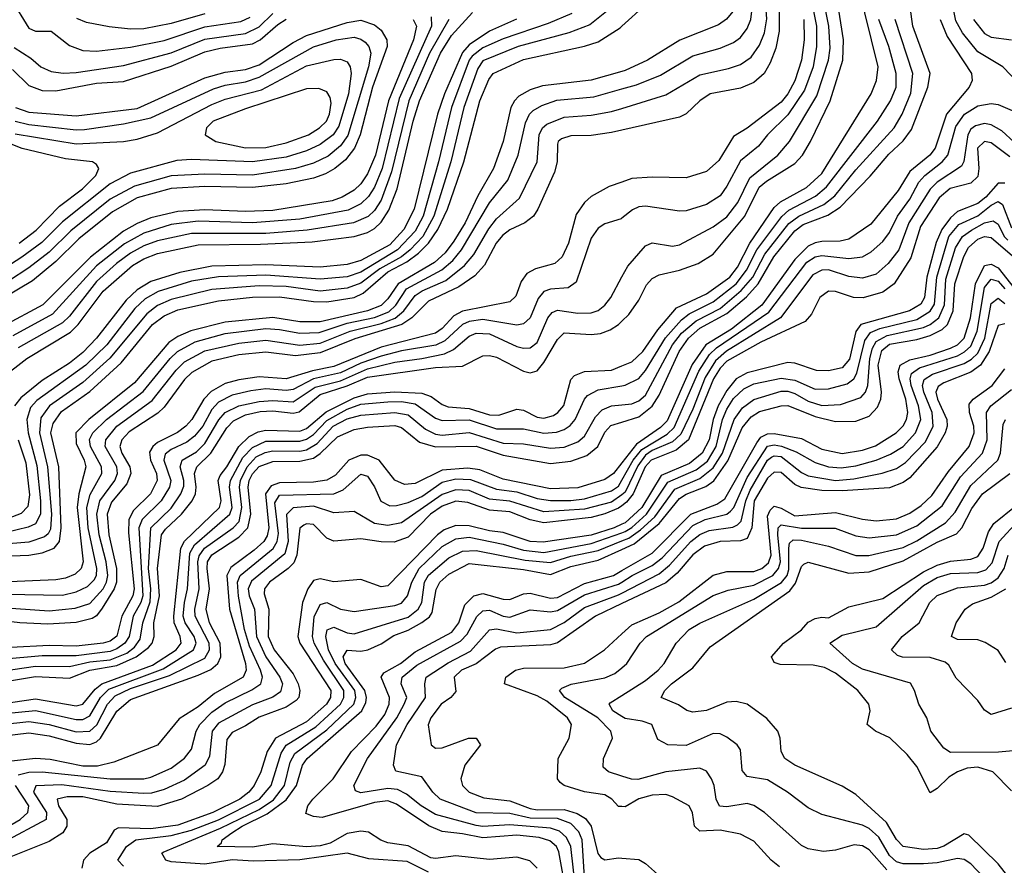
# Model space of a CAD drawing. Header units: inches. Extents: x 884549 to 1028252, y 526810 to 653624.
# Tile 319 of 656: x 888223 to 891129, y 626695 to 629189. Entities that reach past the tile are written whole.
import ezdxf

# ---------------------------------------------------------------- set-up
doc = ezdxf.new("R2010")
doc.units = ezdxf.units.IN
doc.header["$MEASUREMENT"] = 0
doc.layers.add('A8682', color=7, linetype='Continuous')
doc.layers.add('A8692', color=7, linetype='Continuous')

msp = doc.modelspace()

# ---------------------------------------------------------------- linework, layer by layer
at = {"layer": 'A8682', "color": 5}
for points, elevation in [([(889970, 629225.1), (889905.6, 629174.4), (889843.4, 629150), (889694.2, 629110), (889590, 629067.4), (889574.9, 629045.1), (889534.3, 628930), (889495, 628770), (889445.4, 628610), (889413, 628550), (889375.6, 628510), (889350.2, 628490), (889285.6, 628454.4), (889230, 628411.7), (889190, 628397.1), (889110, 628388.8), (889010, 628402.3), (888930, 628403.8), (888790, 628392.8), (888670, 628363.6), (888630, 628346), (888598.2, 628321.8), (888489.7, 628190.3), (888410, 628118.8), (888311.6, 628050), (888285.5, 628014.5), (888281.6, 627970), (888305.4, 627870), (888317.1, 627730), (888313.9, 627686.1), (888307.5, 627672.5), (888296.8, 627663.2), (888250, 627648.1), (888070, 627633.5)], 3940), ([(888198.5, 629250), (888250, 629164.3), (888270, 629155), (888315.8, 629155.8), (888370, 629113.2), (888410, 629097.9), (888450, 629096), (888550, 629108), (888650, 629127.4), (888770, 629167.9), (888876.2, 629183.8), (888903.5, 629196.5)], 4040), ([(888170, 628132), (888244.4, 628190), (888373.1, 628266.9), (888395.8, 628290), (888470, 628388.6), (888556, 628464), (888590, 628484.1), (888630, 628499.7), (888750, 628525.4), (888933.5, 628526.5), (889086.4, 628533.6), (889210, 628549.4), (889250, 628561.8), (889270, 628573.4), (889290, 628591.8), (889313, 628627), (889337.6, 628690), (889384.1, 628890), (889402.7, 628950), (889464.6, 629090), (889497.9, 629142.1), (889559.5, 629210)], 4020), ([(889852.6, 629207.4), (889782.5, 629177.5), (889650, 629132.9), (889590, 629106.3), (889558, 629082), (889549.7, 629070), (889497.2, 628930), (889458.8, 628770), (889413.5, 628610), (889390, 628565.3), (889338.4, 628510), (889230, 628444.7), (889190, 628430.9), (889110, 628424), (888950, 628435.1), (888810, 628430.9), (888730, 628417.4), (888632.2, 628387.8), (888593.9, 628366.1), (888562.7, 628337.3), (888480.5, 628230), (888418.5, 628170), (888273.9, 628066.1), (888254.9, 628045.1), (888244.2, 628010), (888248.3, 627970), (888273.6, 627873.6), (888284.7, 627770), (888284.6, 627730), (888270, 627702.2), (888248.2, 627691.8), (888183.9, 627676.1)], 3960), ([(889437.4, 629197.4), (889438.5, 629170), (889343.3, 628956.7), (889292.4, 628750), (889270, 628695.6), (889252.4, 628667.6), (889230, 628645.6), (889192.3, 628627.7), (889050, 628600.7), (888910, 628590), (888750, 628594.7), (888670, 628584.6), (888590, 628559.4), (888532.3, 628527.7), (888450, 628462.6), (888319.9, 628320.1), (888203.4, 628256.6)], 4060), ([(888207, 629107), (888255.9, 629075.9), (888285.8, 629050), (888316.3, 629036.3), (888351.6, 629031.6), (888390, 629033.5), (888530, 629054.5), (888670, 629091.6), (888770, 629131.4), (888890, 629148.9), (888930, 629168.4), (888970, 629207.3)], 4060), ([(888770, 629206.6), (888670, 629177.5), (888590, 629162.5), (888550, 629161.1), (888487.8, 629167.8), (888420.8, 629180.8), (888392.3, 629192.3)], 4020), ([(888070, 627602.2), (888250.3, 627609.7), (888290, 627616.5), (888324.8, 627630), (888340.6, 627650), (888345.4, 627690), (888339, 627870), (888315.1, 627970), (888321.6, 627998.4), (888347, 628033), (888430, 628092), (888523.2, 628176.8), (888615.1, 628290), (888650, 628315.6), (888690, 628332.8), (888810, 628359.4), (888910, 628371), (888990, 628371.8), (889090, 628357.4), (889130, 628356.5), (889209.9, 628370), (889237.2, 628382.8), (889310, 628445.3), (889365.4, 628474.6), (889399.9, 628500.1), (889429.9, 628530.1), (889457.3, 628570), (889485.9, 628630), (889533.5, 628770), (889580.9, 628950), (889607.6, 629012.4), (889620.1, 629030), (889710, 629072), (889890, 629111.1), (889930, 629124.2), (889994.8, 629165.2), (890000, 629169.9)], 3920), ([(888210.5, 628930.5), (888250, 628916.2), (888390, 628906), (888570, 628927.2), (888770, 629017.6), (888830, 629034.4), (888890, 629042.6), (888930, 629055.8), (889030, 629121.9), (889070, 629142.7), (889190, 629181.2), (889230, 629187.6), (889270, 629174.4), (889290, 629158.4), (889306.9, 629130), (889307.5, 629110), (889264.7, 628990), (889228.3, 628850), (889211.3, 628810), (889184.4, 628775.6), (889153.5, 628750), (889125.6, 628734.4), (889090, 628722.1), (889010, 628705), (888910, 628694.1), (888770, 628697.3), (888670, 628691.1), (888570, 628663.6), (888497.2, 628622.8), (888397.6, 628542.4), (888330, 628476.1), (888260.7, 628419.3), (888090, 628318)], 4120), ([(889384.6, 629190), (889393.7, 629170), (889385, 629130), (889311.6, 628950), (889273.3, 628790), (889250, 628734.5), (889230, 628705.2), (889210, 628685.9), (889174.8, 628665.2), (889145.3, 628654.7), (888970, 628626.4), (888890, 628623.2), (888770, 628628.2), (888690, 628623.3), (888610, 628604.2), (888570, 628588.1), (888530, 628565.3), (888431.8, 628488.2), (888291.8, 628348.2), (888174.9, 628285.1)], 4080), ([(888202, 629042), (888250, 628995.5), (888290, 628980.2), (888330, 628979.1), (888450, 629002), (888530, 629006.5), (888670, 629052.1), (888770, 629094.6), (888814.7, 629105.3), (888910, 629118.1), (888933, 629130), (888984.9, 629175.1), (889009.5, 629190.5)], 4080), ([(889689.5, 629190.5), (889610, 629155.1), (889550, 629115.4), (889530, 629092.6), (889477, 628970), (889455.9, 628910), (889386.8, 628630), (889356.3, 628570), (889315, 628525), (889230, 628478.4), (889190, 628467.1), (889110, 628459.3), (888950, 628465.6), (888790, 628461.6), (888696.2, 628443.8), (888610, 628417.3), (888570, 628392.4), (888537.9, 628362.1), (888450.2, 628249.8), (888410, 628207.1), (888370, 628176), (888290, 628125.1), (888226.2, 628073.8), (888208.4, 628050)], 3980), ([(889490, 629190), (889432.1, 629090), (889371.2, 628950), (889320, 628740), (889290, 628657.2), (889270, 628626.7), (889251.5, 628608.5), (889207.9, 628590), (889072, 628568), (888950, 628558.6), (888730, 628558.6), (888630, 628536.8), (888590, 628522), (888550, 628500.3), (888508.9, 628470), (888450, 628417), (888370, 628314.5), (888350, 628295), (888219.3, 628220.7)], 4040), ([(888210, 628889.4), (888250, 628880.3), (888390, 628864.6), (888414.6, 628865.4), (888530, 628882.4), (888610, 628900), (888794.8, 628985.2), (888830, 628996.1), (888890, 629005.6), (888930, 629019.3), (889090, 629109), (889156.9, 629130), (889210, 629137.2), (889230, 629132.2), (889242.9, 629122.9), (889253.9, 629110), (889259.2, 629090), (889252.2, 629050), (889192, 628848), (889170, 628817.1), (889133.1, 628786.9), (889090, 628766.2), (889037.5, 628750), (888910, 628730.4), (888770, 628733.9), (888670, 628728.3), (888562.3, 628697.7), (888490, 628659.8), (888374.1, 628565.9), (888310, 628503.1), (888250, 628456.9), (888190, 628418)], 4140), ([(888210, 628852.7), (888390, 628822.9), (888529.8, 628830.2), (888570, 628837.1), (888630, 628855), (888790, 628939.3), (888830, 628954.4), (888937.3, 628982.7), (889070, 629053), (889150, 629072.1), (889170, 629072.9), (889190, 629065), (889198.5, 629050), (889200.9, 629030), (889193.9, 628970), (889165.3, 628874.7), (889148, 628850), (889110, 628821.1), (889070, 628802.7), (889010, 628783.7), (888910, 628769.5), (888730, 628776.3), (888686.5, 628773.5), (888550, 628736.4), (888490, 628704.6), (888350, 628592.6), (888288.3, 628531.7), (888230, 628488.9), (888182.1, 628457.9)], 4160), ([(890000, 629036.6), (889910, 629010.3), (889766, 628994), (889730, 628982.7), (889696.5, 628963.5), (889683.1, 628950), (889672.6, 628930), (889649.9, 628830), (889621.5, 628750), (889574.8, 628670), (889537.7, 628590), (889504.4, 628535.6), (889478.3, 628501.7), (889447.5, 628472.5), (889340.4, 628410), (889310, 628365.9), (889290, 628346.5), (889249.9, 628330.1), (889110, 628298.2), (889050, 628297.9), (888970, 628311.1), (888830, 628296.7), (888728.6, 628271.4), (888690, 628254.6), (888663.2, 628236.8), (888562.1, 628117.9), (888427.2, 628010), (888389.1, 627970), (888390, 627938.8), (888414, 627890), (888418.6, 627870), (888397.6, 627790), (888393, 627750), (888410.8, 627590), (888404.6, 627570), (888386.8, 627553.2), (888358.2, 627541.8), (888330, 627536.9), (888170, 627530)], 3880), ([(888070, 627496.6), (888350, 627491.7), (888390, 627501.7), (888423.2, 627516.8), (888443.3, 627536.7), (888449.7, 627550), (888450.9, 627570), (888425.2, 627690), (888421.8, 627750), (888431.2, 627788.8), (888465.4, 627850), (888464.7, 627870), (888431.8, 627930), (888429.2, 627950.8), (888439.2, 627970), (888479.4, 628010), (888587.8, 628092.2), (888667.1, 628190), (888688.5, 628210), (888741.4, 628238.6), (888830, 628263.3), (888950, 628277.9), (888990, 628275.6), (889050, 628264.4), (889106.5, 628266.5), (889190, 628293.8), (889270, 628311), (889312.4, 628327.6), (889333.1, 628346.9), (889365.1, 628394.9), (889469.1, 628450.9), (889501, 628479), (889527.2, 628510), (889610, 628648.9), (889663.8, 628716.2), (889694.1, 628790), (889715.5, 628884.5), (889727.8, 628910), (889738.8, 628921.2), (889763.9, 628936.1), (889808.5, 628951.5), (889917.9, 628962.1), (890000, 628984.9)], 3860), ([(888070, 627462.1), (888310, 627445.3), (888387, 627453), (888430, 627466.5), (888470, 627510.7), (888479.7, 627530), (888483, 627550), (888478.5, 627590), (888457.4, 627670), (888451.2, 627730), (888459.7, 627770), (888503.9, 627830), (888511.6, 627850), (888509.7, 627870), (888475.8, 627930), (888477.7, 627950), (888509.7, 627990.3), (888614, 628066), (888684.7, 628155.3), (888710, 628180), (888770, 628212.4), (888870, 628235.2), (888950, 628243.5), (889050, 628229.4), (889110, 628235.4), (889198.5, 628270), (889290, 628293), (889331.7, 628308.3), (889356.8, 628330), (889390, 628375.6), (889410.4, 628389.6), (889480.5, 628419.5), (889536.2, 628463.8), (889563.8, 628496.2), (889607.8, 628572.2), (889630, 628602), (889697.7, 628662.3), (889749.9, 628770), (889756.1, 628850), (889765.9, 628870), (889778.6, 628881.4), (889830, 628901.8), (889910, 628907.2), (889970, 628918.1), (890000, 628927.3)], 3840), ([(890000, 628863), (889970, 628856.1), (889910, 628847.8), (889850, 628846.9), (889822.3, 628837.7), (889812.2, 628830), (889810, 628822.4), (889809.1, 628770), (889801, 628739), (889752.6, 628630), (889739, 628610), (889713.9, 628590), (889670, 628569.1), (889647.9, 628552.1), (889629.5, 628530), (889595, 628465), (889566.3, 628433.7), (889518.6, 628401.4), (889430, 628358.7), (889380.1, 628310), (889350.7, 628290), (889212.1, 628247.9), (889110, 628206.9), (889037.2, 628197.2), (888950, 628208.6), (888870, 628200.6), (888790, 628181.4), (888731.2, 628148.8), (888710, 628127.6), (888650, 628046), (888631.1, 628028.9), (888546.6, 627973.4), (888525.1, 627950), (888518.5, 627930), (888524.5, 627910), (888548, 627870), (888551.5, 627850), (888539.6, 627820.4), (888493.8, 627766.2), (888481.8, 627730), (888486.3, 627670), (888508.8, 627570), (888509, 627530), (888502.3, 627510), (888466.9, 627453.1), (888450, 627430.1), (888437.6, 627422.4), (888390, 627411.3), (888306.4, 627406.4), (888223.8, 627410), (888090, 627426)], 3820), ([(888221.6, 628530), (888271.7, 628568.3), (888341.1, 628638.9), (888409.1, 628690), (888447.7, 628730), (888456.7, 628750), (888450, 628761.8), (888438.3, 628770), (888358.7, 628778.7), (888230.7, 628809.3), (888157.6, 628837.6)], 4180), ([(890000, 628710.2), (889962.8, 628697.2), (889910, 628667.9), (889889.9, 628650), (889865.3, 628614.7), (889842.3, 628530), (889823.9, 628490), (889802.2, 628470), (889745.5, 628454.5), (889719.4, 628440.6), (889702.8, 628417.2), (889686.8, 628373.2), (889670, 628357.1), (889530, 628329.8), (889504, 628316), (889470, 628278.6), (889450, 628264), (889290, 628223.3), (889150, 628165.7), (889087.1, 628152.9), (889010, 628130.2), (888930, 628136), (888870, 628127.2), (888830, 628115.8), (888787.9, 628092.1), (888766.5, 628070), (888731.3, 628010), (888713.9, 627990), (888688.6, 627971.4), (888630, 627942.2), (888615.7, 627930), (888606.4, 627913.6), (888609.2, 627890), (888627.4, 627850), (888628.7, 627830), (888609.1, 627790.9), (888559.1, 627740.9), (888545.4, 627714.6), (888544.5, 627675.5), (888560.9, 627510), (888557.3, 627490), (888524.7, 627430), (888510, 627370.9), (888490, 627355.9), (888470, 627349.6), (888390, 627341), (888310, 627343.1), (888196.8, 627336.8)], 3780), ([(890000, 628603.3), (889998.2, 628601.8), (889950, 628587.1), (889930, 628574.2), (889910, 628544.4), (889864.8, 628415.2), (889841.9, 628398.1), (889790, 628393.9), (889770, 628386.9), (889753, 628367), (889730, 628310.1), (889710, 628292.1), (889690, 628288.4), (889590, 628304.6), (889550, 628299.1), (889530, 628289.6), (889478.2, 628241.8), (889450.8, 628229.2), (889350, 628212.5), (889290, 628197), (889230, 628176.4), (889170, 628147.7), (889090, 628129.6), (889030, 628098.5), (889010, 628095.2), (888950, 628100.3), (888905.2, 628094.8), (888850, 628081.8), (888810, 628061.3), (888790, 628039.7), (888763.3, 627990), (888739.4, 627960.6), (888716.9, 627943.1), (888670, 627921.5), (888652.3, 627907.7), (888648.2, 627890), (888668.9, 627830), (888665.4, 627810), (888640.7, 627770), (888584.8, 627715.2), (888574.9, 627690), (888586.3, 627490), (888580.6, 627470), (888558.4, 627430), (888546.5, 627370), (888533.8, 627350), (888510, 627332.8), (888490, 627325.6), (888390, 627312.1), (888290, 627313), (888170, 627301.9)], 3760), ([(888170, 627267.7), (888270, 627282.3), (888370, 627280.7), (888430, 627294.7), (888490, 627301.2), (888539.1, 627320.9), (888561.8, 627338.2), (888578.4, 627361.6), (888586.7, 627410), (888608.4, 627471.6), (888610.3, 627510), (888603.8, 627570), (888610.2, 627690), (888670, 627748.2), (888699.2, 627790), (888707.3, 627812.7), (888707.5, 627830), (888697, 627870), (888703.1, 627890), (888745.5, 627914.5), (888770, 627939.2), (888811.4, 628008.6), (888829.5, 628030.5), (888870, 628049.7), (888930, 628062.9), (888970, 628066.1), (889030, 628061.6), (889094.9, 628105.1), (889170, 628124.3), (889250, 628159.7), (889330, 628179.2), (889410, 628189.4), (889476.6, 628203.4), (889503.7, 628216.3), (889550, 628255.8), (889570, 628264.5), (889610, 628262.8), (889690, 628225.2), (889710, 628219.7), (889730, 628221.6), (889750, 628236.9), (889781.6, 628310), (889794.3, 628325.7), (889810, 628332.6), (889870, 628323.3), (889910, 628324.9), (889930, 628331.6), (889950, 628347.4), (889967.3, 628370), (890000, 628430.2)], 3740), ([(888170, 627234.4), (888270, 627251.7), (888370, 627246.8), (888430, 627270.6), (888510, 627283.9), (888566.6, 627310), (888603.1, 627336.9), (888614.2, 627350), (888620, 627370), (888619.4, 627410), (888635.4, 627490), (888629.6, 627570), (888641.9, 627670), (888653.7, 627686.3), (888700.9, 627730), (888732.3, 627770), (888742.5, 627790), (888744.3, 627810), (888738.9, 627850), (888746.3, 627870), (888787.1, 627910), (888834.9, 627985.1), (888853.8, 628006.2), (888890, 628023.5), (888933, 628033), (888970, 628035.5), (889030, 628028.2), (889047.8, 628032.2), (889110, 628083.7), (889190, 628108.6), (889250, 628135), (889450, 628163.4), (889530, 628167), (889590, 628197.3), (889610, 628199), (889630, 628194.1), (889710, 628152.7), (889730, 628147.5), (889750, 628153), (889770, 628177.6), (889810, 628246.1), (889830, 628265.4), (889910, 628260.1), (889936.8, 628263.2), (889965.8, 628274.2), (889990, 628290.1), (890000, 628299.7)], 3720), ([(888170, 627171.3), (888270, 627185.6), (888390, 627165.5), (888409.8, 627170.2), (888446.2, 627213.8), (888465.7, 627230), (888615, 627285), (888685.1, 627330), (888699.3, 627350), (888696.9, 627370), (888679.6, 627410), (888677.8, 627430), (888698.3, 627630), (888709.4, 627650.6), (888813.2, 627750), (888817.7, 627770), (888809, 627830), (888815, 627845), (888834.8, 627870), (888870.1, 627929.9), (888900.8, 627959.2), (888927.1, 627972.9), (888950, 627978.2), (889050, 627975.7), (889070, 627983.1), (889127.5, 628032.5), (889210, 628073.7), (889250, 628085.1), (889330, 628091.8), (889410, 628087.5), (889437.4, 628077.4), (889470, 628053.8), (889487.2, 628047.2), (889550, 628042.1), (889610, 628024), (889637, 628023), (889690, 628040.4), (889710, 628036.8), (889750, 628016.3), (889770, 628013.3), (889798.1, 628021.9), (889811.4, 628030), (889828.7, 628051.3), (889850, 628127.8), (889860.8, 628139.2), (889890, 628151.6), (889970, 628155.6), (890000, 628167.7)], 3680), ([(888170, 627141.1), (888270, 627151.7), (888390, 627125), (888410, 627125), (888430, 627135.5), (888461.5, 627190), (888486.1, 627213.9), (888646.2, 627273.8), (888736.6, 627330), (888744.2, 627350), (888738.2, 627370), (888711.4, 627410), (888706, 627430), (888709.3, 627470), (888718.8, 627510), (888724.9, 627615.1), (888739.6, 627640.4), (888843.7, 627730), (888850.6, 627750), (888842.1, 627810), (888845.7, 627830), (888882.1, 627897.9), (888910, 627927.5), (888950, 627945.9), (889050, 627946.1), (889070, 627951.6), (889090, 627965.6), (889130, 628006.8), (889190, 628040.3), (889230, 628054.8), (889310, 628062), (889350, 628062.9), (889390, 628055.9), (889450, 628013.9), (889470, 628006.7), (889550, 628008.3), (889630, 627981.9), (889710, 627982), (889770, 627969.2), (889807.7, 627972.3), (889830, 627980.3), (889847.7, 627992.3), (889862.6, 628010), (889889.8, 628070.2), (889899.1, 628080.9), (889930, 628096.8), (890000, 628109.2)], 3660), ([(888170, 627109.7), (888250, 627119.2), (888310, 627109.7), (888390, 627088.3), (888430, 627090.3), (888451.4, 627108.6), (888482, 627170), (888505.2, 627194.8), (888550, 627216.2), (888665.5, 627254.5), (888770, 627305.2), (888783.4, 627330), (888782.2, 627350), (888740.6, 627430), (888739.8, 627450), (888752.4, 627510), (888749.2, 627590), (888752.5, 627607.5), (888768.9, 627630), (888853.6, 627690), (888871.3, 627708.7), (888879, 627750), (888872, 627810), (888875.1, 627830), (888894.3, 627870), (888920.8, 627899.2), (888947.3, 627912.7), (888970, 627917.2), (889050, 627916.6), (889070, 627920.5), (889100.6, 627939.4), (889148.5, 627990), (889190, 628011.7), (889230, 628022.5), (889330, 628030.5), (889370, 628023.9), (889421, 627981), (889450, 627966.3), (889470, 627963.2), (889550, 627971.6), (889650, 627940.3), (889710, 627938), (889790, 627924.9), (889830, 627927.9), (889870, 627943.4), (889890, 627960.7), (889922, 628018), (889941.7, 628038.3), (889970, 628050), (890000, 628053.2)], 3640), ([(888170, 627075.9), (888250, 627085.3), (888310, 627076.3), (888390, 627054.8), (888430, 627051.1), (888450, 627059.1), (888462.1, 627070), (888510, 627149.7), (888550, 627183.7), (888750, 627255.1), (888787.3, 627272.7), (888808, 627290), (888817.1, 627310), (888814.8, 627350), (888783.8, 627410), (888773.9, 627450), (888783.8, 627510), (888776.3, 627570), (888777.9, 627590), (888789.8, 627610.2), (888870, 627663.1), (888896.1, 627690), (888905.1, 627730), (888897.2, 627810), (888900.2, 627830), (888910.4, 627849.6), (888930, 627870.8), (888970, 627885.4), (889050, 627887.1), (889090, 627896.1), (889110.4, 627909.6), (889161.4, 627958.6), (889210, 627979.9), (889250, 627986.9), (889330, 627991.7), (889350, 627986.2), (889403.2, 627943.2), (889450, 627929.3), (889570, 627930.6), (889650, 627904.2), (889790, 627879.6), (889850, 627886.4), (889896.6, 627903.4), (889929.6, 627930), (889950, 627972), (889967.9, 627992.1), (890000, 628002)], 3620), ([(888218.4, 627950), (888241.7, 627881.7), (888252, 627788), (888247.3, 627752.7), (888227.2, 627732.8), (888155.1, 627704.9)], 3980), ([(890000, 627881.7), (889975.1, 627850), (889950, 627832.3), (889870, 627808.2), (889790, 627804.9), (889650, 627834.2), (889581, 627861), (889546, 627866), (889470, 627860.7), (889390, 627820.8), (889358.4, 627818.4), (889330, 627830.6), (889283.7, 627890), (889250, 627904.7), (889230, 627904.9), (889194.1, 627890), (889154.7, 627845.3), (889129.5, 627830.5), (889090, 627824.9), (888990, 627823.3), (888965.5, 627814.5), (888948.6, 627790), (888958.2, 627690), (888953.8, 627666.2), (888943.5, 627650), (888915.5, 627624.5), (888846.5, 627573.5), (888834.9, 627550), (888842.8, 627450), (888889.6, 627290), (888891.7, 627270), (888882.6, 627250), (888798.2, 627201.8), (888750, 627162.3), (888693.4, 627126.6), (888630, 627049.5), (888500.9, 626999.1), (888452.6, 626987.4), (888410, 626986.6), (888313.3, 627006.7), (888270, 627010), (888190, 627000.4)], 3580), ([(888218.5, 626961.5), (888250, 626968.9), (888290, 626970.2), (888490, 626949.5), (888590, 626949.6), (888610, 626955), (888670, 626981), (888710, 627010.6), (888730, 627036.8), (888743.6, 627090), (888754.4, 627110), (888790, 627146.1), (888830, 627173.9), (888908.1, 627211.9), (888934.7, 627230), (888939.3, 627250), (888933.6, 627270), (888901.5, 627341.5), (888887.1, 627390), (888868.6, 627488.6), (888866.3, 627530), (888874.3, 627550), (888971, 627629), (888983.5, 627650), (888986.6, 627673.4), (888976.2, 627763.8), (888990, 627787), (889150, 627790.5), (889178, 627802), (889230, 627848.5), (889250, 627842.9), (889270, 627811.6), (889288.7, 627768.7), (889315.2, 627755.2), (889335.6, 627755.6), (889370, 627764.9), (889410, 627783), (889470, 627824.4), (889510, 627834.3), (889553.2, 627833.2), (889630, 627804), (889690, 627796.4), (889750, 627776.4), (889790, 627770.7), (889850, 627770.7), (889890, 627775.7), (889970, 627799.2), (889990, 627813.5), (890000, 627831)], 3560), ([(890000, 627788), (889970, 627765.5), (889890, 627745.5), (889770, 627737.8), (889670, 627769.3), (889610, 627775), (889550, 627800), (889510, 627802.5), (889470, 627788.6), (889350, 627704.5), (889310, 627696.6), (889270, 627703.2), (889210, 627738.1), (889150, 627734.7), (889090, 627753.7), (889030, 627749.5), (889010.9, 627729.1), (889015.2, 627650), (889006.1, 627613.9), (888907.3, 627532.7), (888897.5, 627510), (888900.2, 627490), (888916.2, 627450), (888921.7, 627370), (888949.5, 627309.5), (888990.7, 627250), (888998.9, 627230), (888993.2, 627206.8), (888969.8, 627190.2), (888910, 627168.4), (888810, 627114.4), (888791.4, 627090), (888783.5, 627016.5), (888770.1, 626989.9), (888710, 626945.8), (888650, 626918), (888612.5, 626907.5), (888590, 626906.2), (888490, 626912.6), (888348, 626932), (888270.5, 626929.5), (888264, 626910), (888302.3, 626850), (888301.5, 626830), (888176.9, 626763.1)], 3540), ([(890000, 627755.5), (889990, 627748), (889950, 627731.1), (889910, 627720.8), (889770, 627705.3), (889730, 627713.6), (889670, 627737.7), (889610, 627742.7), (889545.2, 627765.2), (889510, 627769.2), (889470, 627754), (889435.6, 627730), (889370, 627662.6), (889328.1, 627648.1), (889290, 627648.9), (889230, 627658.2), (889150, 627651.3), (889130, 627660.1), (889090, 627700.1), (889070, 627702.2), (889061.8, 627698.2), (889050, 627689.4), (889041.4, 627610), (889032.7, 627587.3), (889015.9, 627570), (888960.1, 627530), (888945.4, 627510), (888944.3, 627495.7), (888958.5, 627450), (888956.6, 627370), (888974.3, 627330), (889030, 627259.9), (889045.4, 627230), (889050, 627210), (889046.5, 627190), (889038.9, 627181.1), (889010, 627161.1), (888930, 627132.1), (888890, 627105.7), (888850, 627086.3), (888834.2, 627065.8), (888828.4, 626991.6), (888822.1, 626970), (888808.1, 626950), (888778.5, 626930), (888700.9, 626890), (888630, 626867.8), (888510, 626875.3), (888410, 626896.4), (888363, 626897), (888334, 626890), (888337.7, 626870), (888362, 626830), (888362.9, 626810), (888350.3, 626790), (888310, 626765.1), (888172.8, 626710)], 3520), ([(890000, 627700.7), (889977.4, 627690), (889910, 627668.9), (889767.5, 627647.5), (889730, 627649.4), (889650, 627676.4), (889610, 627681.1), (889550, 627696.3), (889510, 627696.8), (889475.7, 627684.3), (889456.6, 627670), (889310, 627519), (889290, 627516.1), (889230, 627538.2), (889150, 627530.9), (889110, 627539.4), (889090, 627535.1), (889073.1, 627510), (889057.7, 627470), (889044, 627370), (889049.7, 627350), (889141.6, 627210), (889140.6, 627190), (889128.5, 627170), (889070, 627118.3), (888978.6, 627070), (888953.9, 627030), (888934.7, 626970), (888914.7, 626930), (888899.1, 626910), (888872.4, 626890), (888793.5, 626850), (888690, 626813.3), (888610, 626802.7), (888515, 626805), (888502, 626798), (888479.3, 626760.7), (888429.9, 626730), (888411.6, 626710), (888406.6, 626686.6)], 3480), ([(888530, 626691.9), (888512.5, 626710), (888538.1, 626750), (888566.1, 626770), (888670, 626782.3), (888730, 626797.9), (888810, 626828.6), (888931.3, 626890), (888965.3, 626930), (888994.7, 627025.3), (889010, 627049.2), (889096.7, 627103.3), (889170, 627170), (889180.1, 627190), (889179.3, 627210), (889119.6, 627299.6), (889092.5, 627350), (889087.4, 627370), (889092.7, 627427.3), (889110, 627463.7), (889130, 627470.1), (889170, 627449.8), (889210, 627443.6), (889330, 627460.7), (889350, 627467.6), (889367.7, 627490), (889380.3, 627530), (889401.9, 627570), (889470, 627635.2), (889510, 627658), (889550, 627662.2), (889650, 627642.4), (889710, 627623.8), (889770, 627617.8), (889910, 627644), (890000, 627675.6)], 3460), ([(889430, 626674.1), (889366.2, 626706.2), (889253.6, 626713.6), (889190, 626730.6), (889050, 626710.4), (888912.9, 626707.1), (888850, 626710.5), (888770, 626698.3), (888670, 626705.1), (888654.2, 626710), (888642.4, 626730), (888647.1, 626732.9), (888815.6, 626804.4), (888930, 626859.4), (888972.1, 626887.9), (889005, 626930), (889021.1, 626998.9), (889035.2, 627024.8), (889130, 627094.7), (889209.2, 627170), (889215.1, 627190), (889211.9, 627210), (889154.2, 627290), (889134.6, 627330), (889126.5, 627370), (889130.6, 627389.4), (889150, 627397.3), (889190, 627380.8), (889210, 627377.4), (889370, 627426.7), (889399.2, 627450), (889410, 627469.6), (889418.2, 627530), (889429.3, 627550.7), (889490, 627601.7), (889530, 627621.7), (889570, 627623.3), (889714.8, 627594.8), (889790, 627587.6), (889850, 627606.8), (889930, 627623.5), (890000, 627651.6)], 3440), ([(889750, 626685.9), (889728.3, 626708.3), (889690, 626718.4), (889610, 626711.4), (889510, 626722.6), (889450, 626714.7), (889436.7, 626716.7), (889370, 626752.4), (889310, 626760.9), (889288.7, 626768.7), (889252.3, 626792.3), (889230, 626795.8), (889190, 626788.1), (889139.7, 626760.3), (889110, 626751.6), (889069.3, 626749.3), (888970, 626757.6), (888910, 626747.7), (888806.4, 626750), (888819.1, 626760.9), (888820.7, 626770), (888849.2, 626790), (888879.4, 626810), (888953.4, 626846.6), (889010, 626888.2), (889040.5, 626930), (889057.8, 626990), (889071.6, 627010), (889233.2, 627150), (889244.9, 627175.1), (889246.8, 627190), (889242.2, 627210), (889184, 627290), (889178.1, 627310), (889190, 627329.7), (889230, 627326.5), (889250.5, 627330), (889290, 627348.3), (889327.2, 627372.8), (889370, 627388.4), (889409.5, 627410.5), (889432.1, 627427.9), (889440, 627440), (889452, 627508), (889463.4, 627530), (889490, 627553.3), (889550, 627584.5), (889710, 627567.4), (889790, 627552.7), (889850, 627576.2), (889930, 627594.8), (890000, 627626.7)], 3420), ([(889836.4, 626610), (889814.5, 626734.5), (889806.9, 626750), (889787.1, 626767.1), (889756.4, 626776.4), (889690, 626783.1), (889590, 626775.2), (889530, 626787.9), (889470, 626794.3), (889430.6, 626810.6), (889335.4, 626875.4), (889310, 626884.4), (889270, 626879.7), (889115.5, 626835.5), (889090, 626838.8), (889067.8, 626847.8), (889073.2, 626870), (889087.9, 626890), (889148.1, 626950), (889202.7, 627030), (889274.9, 627105.1), (889300.6, 627139.4), (889313.3, 627170), (889314.7, 627190), (889289.7, 627250), (889297.8, 627262.2), (889346.8, 627290), (889390, 627324.6), (889498, 627382), (889519.2, 627410), (889537.2, 627462.8), (889563.5, 627490), (889590, 627496.9), (889650, 627479.4), (889670, 627478.3), (889710, 627495.7), (889730, 627497.5), (889790, 627482.4), (889810, 627484.7), (889890, 627525.7), (889975.2, 627550), (890000, 627564.2)], 3380), ([(889865.6, 626610), (889849.4, 626750), (889837.1, 626777.1), (889815.8, 626795.8), (889790, 626804.5), (889670, 626814.2), (889590, 626809.4), (889570, 626812.1), (889450, 626844.8), (889408.3, 626870), (889364.5, 626904.5), (889337.8, 626917.8), (889310, 626921), (889230, 626908.9), (889214.1, 626914.1), (889209.4, 626930), (889249.9, 627010), (889336, 627130), (889357.7, 627170), (889365.5, 627190), (889349, 627230), (889352.2, 627250), (889395.4, 627284.6), (889524.1, 627355.9), (889543.2, 627376.8), (889571.7, 627428.3), (889590, 627445.1), (889610, 627447.3), (889650, 627429.8), (889670, 627426.2), (889730, 627447.9), (889790, 627442), (889810, 627446.1), (889890, 627492.3), (889990, 627523.6), (890000, 627530.1)], 3360), ([(889890, 626658.3), (889882.5, 626770), (889873.5, 626793.5), (889850, 626817.5), (889810, 626832.5), (889730, 626834.1), (889670, 626847.4), (889570, 626849.8), (889464.3, 626890), (889442.3, 626910), (889410, 626955.4), (889332.8, 626972.8), (889326, 626990), (889335.2, 627050), (889367.1, 627110), (889420.5, 627190), (889418.4, 627230), (889422.3, 627250), (889487.6, 627292.4), (889553.2, 627326.8), (889610, 627389.3), (889630, 627392.3), (889690, 627380.7), (889790, 627390.6), (889830, 627411.2), (889890, 627454.7), (889990, 627492.7), (890000, 627497.8)], 3340), ([(890000, 627466.8), (889922, 627430), (889810, 627350.5), (889790, 627344.7), (889642.1, 627337.9), (889627.3, 627332.7), (889570, 627288.9), (889526.5, 627270), (889504.9, 627250), (889510, 627207.2), (889495, 627190), (889466.9, 627170), (889436.4, 627130), (889428.9, 627108.9), (889437, 627050), (889450, 627040.5), (889470, 627040.7), (889547.9, 627070), (889569.8, 627069.8), (889582.9, 627050), (889536.9, 626990), (889524.8, 626950), (889529.4, 626930), (889549.9, 626910), (889593.2, 626893.2), (889670, 626884.5), (889730, 626861.8), (889750, 626858.2), (889830, 626859.5), (889867.9, 626847.9), (889892.8, 626832.8), (889909.1, 626810), (889929.3, 626729.3), (889938, 626718), (889950, 626711), (889990, 626716.4), (890000, 626715.6)], 3320), ([(890000, 626867.7), (889990, 626868.4), (889970.2, 626890.2), (889950, 626902.5), (889890, 626911.6), (889829.8, 626930), (889818.5, 626938.5), (889809.9, 626950), (889812.5, 627010), (889844.7, 627070), (889851.6, 627110), (889839.4, 627130), (889779, 627179), (889750, 627194.8), (889654.2, 627230), (889657.8, 627250), (889685.8, 627270), (889710, 627276.6), (889830, 627277.2), (889889.5, 627290.5), (889949.3, 627330.7), (890000, 627377)], 3280), ([(890000, 626957.7), (889960.5, 626970), (889944.5, 626984.5), (889946, 627010), (889972.2, 627070), (889967.7, 627090), (889928.8, 627130), (889831.5, 627190), (889816.5, 627210), (889822.7, 627217.3), (889851, 627229), (889950, 627247.5), (889979.6, 627260.4), (890000, 627277.4)], 3260), ([(890000, 627134), (889973.1, 627150), (889963.1, 627170), (889965.6, 627174.4), (890000, 627195.8)], 3240), ([(888164.7, 626795.3), (888225.2, 626830), (888247.2, 626850), (888249.8, 626870), (888211.2, 626930)], 3560)]:
    msp.add_lwpolyline(points, dxfattribs=dict(at, elevation=elevation))
at = {"layer": 'A8682', "color": 5, "elevation": 4180}
msp.add_lwpolyline([(889106.1, 628986.1), (889070, 628985.1), (888890, 628926.7), (888794.6, 628890), (888774.8, 628870), (888770.2, 628850), (888801.7, 628830), (888890, 628811.4), (888950, 628812.5), (889010, 628825.5), (889075.4, 628850), (889108.2, 628870), (889128.2, 628890), (889137.7, 628910), (889142.7, 628942.7), (889139.8, 628959.8), (889130, 628976.4)], close=True, dxfattribs=at)
at = {"layer": 'A8692', "color": 5}
for points, elevation in [([(891170, 629001.8), (891124.6, 629050), (891050, 629094.2), (891005.5, 629150), (890985.8, 629185.8), (890981.1, 629210), (890988.3, 629270), (890981.2, 629330), (890993.4, 629366.6), (891039.9, 629430), (891039.1, 629450), (891030, 629465), (891010, 629483.4), (890970, 629507.7), (890910, 629529.5), (890850, 629563.9), (890790, 629581), (890770, 629600.5), (890762.8, 629630), (890764.5, 629690), (890758.4, 629730), (890652.9, 629950), (890646.8, 629970), (890645.6, 630000)], 3560), ([(890000, 629674.2), (890050, 629686.6), (890130, 629724.2), (890170, 629731.4), (890210, 629720.5), (890237.8, 629697.8), (890258.4, 629670), (890316.1, 629530), (890406.7, 629366.7), (890454.2, 629250), (890463.9, 629210), (890464.6, 629155.4), (890454.5, 629105.5), (890438.1, 629061.9), (890419.9, 629030), (890390, 629003.8), (890350, 628987.3), (890260.7, 628970), (890230, 628950.1), (890190, 628911.6), (890170, 628901.8), (890000, 628863)], 3820), ([(890000, 628927.3), (890130, 628967.3), (890230, 629026.7), (890315.2, 629044.8), (890350, 629056.7), (890381.7, 629078.3), (890406.4, 629113.6), (890420.6, 629150), (890428, 629192), (890424.6, 629230), (890406.6, 629290), (890370.5, 629370), (890288.1, 629510), (890230, 629634), (890210, 629660.1), (890190, 629673.3), (890170, 629679.8), (890130, 629676.9), (890053.3, 629646.7), (890000, 629633.5)], 3840), ([(890000, 628984.9), (890043.2, 628996.8), (890114.1, 629025.9), (890210, 629082.8), (890290, 629105.4), (890330, 629121.9), (890350, 629136.6), (890370, 629163.1), (890381.1, 629190), (890385.3, 629230), (890378.6, 629270), (890357.1, 629330), (890312.8, 629410), (890210, 629572), (890173.2, 629610), (890150, 629619), (890130, 629618.3), (890010, 629585.1), (890000, 629580.1)], 3860), ([(890000, 629526.3), (890030, 629533.6), (890130, 629545.1), (890150, 629543.3), (890190, 629525.3), (890210, 629507.5), (890310.9, 629350), (890329.8, 629310), (890338.7, 629270), (890337.7, 629242.3), (890327.1, 629212.9), (890309, 629191), (890285.7, 629174.3), (890171.1, 629128.9), (890076.1, 629070), (890010, 629039.5), (890000, 629036.6)], 3880), ([(890000, 629169.9), (890070, 629232.9), (890170, 629271), (890203.2, 629290), (890210, 629299.7), (890215, 629310), (890214.2, 629330), (890193.3, 629370), (890150.5, 629410.5), (890130, 629417.8), (890050, 629419.4), (890000, 629431.5)], 3920), ([(890000, 628167.7), (890030, 628179.8), (890062, 628210), (890106.1, 628273.9), (890161.3, 628338.7), (890250, 628380.6), (890318.8, 628430), (890341, 628459), (890377.6, 628530), (890450, 628635.3), (890468.5, 628651.5), (890545.4, 628694.6), (890590, 628735.3), (890735.7, 628970), (890751.3, 629010), (890755.9, 629050), (890697.7, 629290)], 3680), ([(890000, 628002), (890050, 628017.6), (890090, 628048.9), (890110, 628081.9), (890169.1, 628210), (890197, 628250), (890230, 628278.9), (890310, 628322.4), (890367.9, 628372.1), (890402.4, 628410), (890448.7, 628490), (890510, 628566.5), (890534.9, 628585.1), (890607.4, 628612.6), (890643.8, 628636.2), (890732.5, 628727.5), (890787.5, 628792.5), (890830, 628831.9), (890855, 628865), (890903.4, 628990), (890909.4, 629030), (890858.5, 629170), (890842.4, 629290)], 3620), ([(890558.7, 629250), (890574.8, 629170), (890574.9, 629110), (890564.7, 629050), (890538.9, 628981.1), (890490, 628908.7), (890430.3, 628850), (890403.5, 628816.5), (890350, 628772.7), (890310, 628698.4), (890289.9, 628670), (890250, 628644.3), (890190, 628625.5), (890170, 628624.2), (890070, 628638.6), (890050, 628637.1), (890031.3, 628628.7), (890000, 628603.3)], 3760), ([(890000, 628430.2), (890017.6, 628462.4), (890070, 628522), (890090, 628530.7), (890150, 628520.6), (890170, 628525), (890270, 628578.2), (890310, 628608.1), (890342.3, 628650), (890377.6, 628722.4), (890460.1, 628790), (890494.4, 628830), (890575.6, 628964.4), (890609.8, 629070), (890614.5, 629105.5), (890611.1, 629170), (890595.4, 629250)], 3740), ([(890000, 628299.7), (890020.5, 628319.5), (890050, 628362.1), (890072.7, 628407.3), (890090, 628425.4), (890110, 628436.5), (890170, 628450.4), (890225.5, 628470), (890270, 628497), (890363.1, 628610), (890405.3, 628694.7), (890426.9, 628713.1), (890510, 628765.4), (890533, 628790), (890556.7, 628830), (890615, 628950), (890652.3, 629070), (890654.2, 629130), (890638.3, 629230)], 3720), ([(890000, 628053.2), (890030, 628056.4), (890050, 628064.7), (890070, 628081.7), (890149.2, 628230), (890175.7, 628264.3), (890218.9, 628301.1), (890290, 628337.5), (890352.3, 628390), (890386.3, 628430), (890422.3, 628497.7), (890492.4, 628587.6), (890522.2, 628610), (890596.3, 628643.7), (890628.2, 628670), (890690, 628746.2), (890803.8, 628870), (890827.5, 628910), (890852.9, 628972.9), (890859, 629030), (890806.2, 629190)], 3640), ([(890537, 629190), (890538.2, 629130), (890530.4, 629070), (890510.9, 629009.1), (890490, 628970.1), (890470, 628945.8), (890370, 628868.9), (890330, 628844.3), (890286, 628774), (890250, 628740.9), (890190, 628722.4), (890090, 628724.9), (890030, 628720.7), (890000, 628710.2)], 3780), ([(890000, 628109.2), (890010, 628111), (890050, 628131), (890070, 628154.6), (890129.3, 628250.7), (890176, 628304), (890198.7, 628321.3), (890270, 628356.6), (890337.5, 628410), (890368.3, 628450), (890398.5, 628510), (890471.7, 628608.3), (890493.2, 628626.8), (890571.4, 628668.6), (890603.8, 628696.2), (890754.4, 628890), (890792.6, 628950), (890809.4, 628990), (890809.9, 629030), (890788.2, 629110), (890758.6, 629190)], 3660), ([(890938.9, 629190), (890959.5, 629139.5), (891031.3, 629030), (891034, 629010), (891024.9, 628990), (890958.3, 628910), (890924.7, 628810), (890908.7, 628790), (890850, 628741.1), (890815.1, 628684.9), (890734.5, 628585.5), (890670, 628541.5), (890644.4, 628535.6), (890590, 628534.5), (890570, 628530.8), (890550, 628520.7), (890510, 628481.8), (890413.5, 628346.6), (890323.4, 628276.6), (890248.3, 628230), (890207.8, 628172.2), (890134.1, 628005.9), (890114.1, 627985.9), (890043.2, 627936.8), (890000, 627881.7)], 3580), ([(891037.3, 629190), (891070, 629148.1), (891090, 629137.3), (891149.6, 629129.6)], 3540), ([(890000, 627831), (890033.7, 627890), (890059, 627921), (890133.9, 627966.1), (890154.1, 627985.9), (890227.4, 628152.6), (890258.6, 628201.4), (890279.3, 628220.7), (890434.1, 628325.9), (890546.3, 628473.7), (890570, 628489.6), (890590, 628494), (890670, 628485.1), (890709.9, 628490.1), (890735.7, 628504.3), (890770, 628535.3), (890790, 628561), (890813.1, 628610), (890850, 628659.9), (890876.5, 628710), (890893.9, 628730), (890945.6, 628770), (890961.6, 628790), (890986, 628874), (891010.9, 628910), (891050, 628935.2), (891090, 628941.7), (891110, 628938.7), (891158.8, 628918.8)], 3560), ([(891194.5, 628794.5), (891121.5, 628861.5), (891090, 628879.3), (891070, 628882.8), (891043.9, 628876.1), (891030, 628866.1), (891021, 628850), (891009, 628771), (891002.6, 628757.4), (890930, 628710), (890910.3, 628689.7), (890847.3, 628590), (890817.1, 628510), (890786.2, 628470), (890750, 628438.8), (890710, 628426.3), (890670, 628431.2), (890610, 628450.9), (890590, 628450.5), (890563.8, 628436.2), (890468, 628310), (890308.6, 628211.4), (890276.8, 628183.2), (890246, 628134), (890210, 628040.5), (890173.9, 627966.1), (890150, 627944.1), (890090, 627918.5), (890070, 627904.9), (890047.1, 627872.9), (890010, 627795.4), (890000, 627788)], 3540), ([(891145.1, 628785.1), (891090, 628826.3), (891069.8, 628830.2), (891049, 628810), (891053.3, 628750), (891050, 628726.4), (891030, 628706.5), (890968.8, 628691.2), (890936.7, 628663.3), (890881.2, 628578.8), (890853.2, 628486.8), (890803.1, 628410), (890770, 628385.1), (890711.7, 628368.3), (890684, 628370), (890630, 628387.2), (890610, 628388.7), (890584.5, 628370), (890559.7, 628320.3), (890541.1, 628298.9), (890410, 628238.3), (890310, 628181.8), (890290, 628161.4), (890270.5, 628130), (890196.6, 627950), (890160.8, 627919.2), (890086.2, 627890), (890068.7, 627870), (890033.9, 627790), (890014, 627766), (890000, 627755.5)], 3520), ([(891130, 628706.6), (891110, 628707.4), (891074.5, 628665.5), (891050, 628646.9), (890990, 628623.3), (890970, 628604.6), (890944.6, 628570), (890927.9, 628532.1), (890899.8, 628430), (890893.5, 628370), (890881.8, 628350), (890848.4, 628330), (890704.8, 628290), (890690.4, 628269.6), (890671.8, 628188.2), (890650, 628162.3), (890610, 628153.7), (890574, 628154), (890510, 628176.1), (890490, 628178.3), (890370, 628147.8), (890337.6, 628130), (890310, 628095.6), (890284.3, 628050), (890269.2, 628010), (890257.9, 627950), (890236.6, 627910), (890199.7, 627880.3), (890115.9, 627844.1), (890059.5, 627750), (890010, 627705.4), (890000, 627700.7)], 3480), ([(890000, 627675.6), (890010, 627679.1), (890030, 627691.4), (890072.4, 627730), (890135.5, 627824.5), (890219.1, 627860.9), (890252.7, 627887.3), (890278.5, 627930), (890297.1, 628010), (890310, 628040.6), (890330, 628071.9), (890359.6, 628100.4), (890390, 628114.7), (890470, 628131.5), (890510, 628126), (890570, 628098.9), (890610, 628100.1), (890664.7, 628115.3), (890684.1, 628130), (890693.8, 628146.2), (890717.3, 628242.7), (890733.3, 628266.7), (890761.6, 628278.4), (890870, 628305.1), (890910, 628329.2), (890922.3, 628350), (890929, 628430), (890965, 628550), (890994.7, 628585.3), (891050, 628610.6), (891090, 628642.1), (891110, 628652.9), (891123.7, 628643.7), (891150, 628575.5)], 3460), ([(890000, 627651.6), (890020.2, 627659.8), (890055.5, 627684.5), (890097, 627723), (890156.1, 627803.9), (890230, 627835.7), (890270, 627866.9), (890296.8, 627910), (890331.6, 628010), (890355.8, 628044.2), (890390, 628068.5), (890470, 628093.2), (890490, 628093.5), (890510, 628086.9), (890550, 628063.7), (890590, 628051.1), (890645.7, 628054.3), (890705.5, 628074.5), (890719.4, 628090), (890726.3, 628110), (890732.1, 628190), (890739.6, 628220.4), (890750, 628240), (890782.7, 628257.3), (890890, 628280.8), (890910.2, 628290), (890935.8, 628310), (890952.4, 628347.6), (890956.4, 628423.6), (890984.1, 628515.9), (891005.2, 628550), (891031.8, 628568.2), (891070, 628589.5), (891095.5, 628595.5), (891110, 628586.1), (891128.5, 628550), (891139.2, 628539.2)], 3440), ([(890000, 627626.7), (890036.7, 627643.3), (890110, 627703), (890170, 627776.8), (890190, 627789.7), (890247.7, 627812.3), (890271.6, 627828.4), (890312.5, 627887.5), (890355.1, 627984.9), (890381.9, 628018.1), (890406.7, 628033.3), (890470, 628050.3), (890490, 628051), (890570, 628018.6), (890630, 628003.5), (890690, 628005.1), (890730, 628019.7), (890754.2, 628045.8), (890764.5, 628070), (890766.2, 628090), (890756.4, 628170), (890767.1, 628212.9), (890790, 628231.7), (890870, 628245.4), (890910, 628257.6), (890944.8, 628275.2), (890960.5, 628290), (890977.5, 628330), (890982.8, 628410), (891009.5, 628490.5), (891022.9, 628517.1), (891050, 628541.7), (891070, 628550), (891090, 628547), (891152.3, 628492.3)], 3420), ([(890000, 627564.2), (890090, 627615.8), (890203.5, 627730), (890280.3, 627759.7), (890304.2, 627775.8), (890398.7, 627941.3), (890410, 627957.2), (890430, 627967.4), (890450, 627968), (890530, 627953.8), (890590, 627922), (890650, 627909.6), (890710, 627919.2), (890748.3, 627931.7), (890809.6, 627970), (890830, 627990.9), (890840.3, 628010), (890844.4, 628030), (890837.6, 628070), (890818.1, 628130), (890815.3, 628150), (890820.9, 628170), (890850, 628186.2), (890910, 628199.3), (890970, 628220.1), (890990.2, 628230), (891010, 628249.3), (891029, 628310), (891043.5, 628410), (891070, 628463.9), (891090, 628468), (891110, 628457.6), (891190, 628356.2)], 3380), ([(890000, 627530.1), (890030.3, 627550), (890090, 627579), (890118.6, 627601.4), (890210, 627697.5), (890245.7, 627714.3), (890309.5, 627730.5), (890320.9, 627739.1), (890330.1, 627749.9), (890370, 627838.9), (890430, 627930.9), (890450, 627935.4), (890471.5, 627931.5), (890514.6, 627914.6), (890570, 627882.9), (890610, 627870.5), (890647.5, 627867.5), (890690, 627873.2), (890750.1, 627889.9), (890792.7, 627907.3), (890830, 627930.3), (890866.5, 627970), (890882.1, 628010), (890875.3, 628050), (890853.8, 628110), (890850.5, 628130), (890854.6, 628145.4), (890877.9, 628162.1), (890990, 628197.9), (891011.1, 628208.9), (891030, 628226), (891048.5, 628270), (891070, 628399.3), (891090, 628424), (891110, 628417.4), (891130, 628395.7)], 3360), ([(890000, 627497.8), (890110, 627554.1), (890140.4, 627579.6), (890203.8, 627650), (890230, 627670.6), (890258.1, 627681.9), (890327.5, 627692.5), (890341.2, 627698.8), (890352.3, 627710), (890365.6, 627770), (890378.4, 627801.6), (890429.8, 627890.2), (890441.7, 627898.3), (890450, 627902.9), (890470, 627901), (890530, 627853.2), (890550, 627843.8), (890630, 627830), (890684.8, 627835.2), (890768.2, 627851.8), (890810, 627865.5), (890837.5, 627882.5), (890895.8, 627944.2), (890918.9, 627990), (890915.4, 628030), (890891, 628090), (890887.3, 628110), (890892.3, 628127.7), (890917, 628143), (891010, 628175.2), (891032.1, 628187.9), (891050, 628205), (891070.9, 628250), (891090, 628352.2), (891110, 628367.9), (891130, 628352)], 3340), ([(891130, 628292.2), (891110, 628287.3), (891083.8, 628210), (891058.7, 628170), (891030, 628149.3), (890950, 628117.9), (890933, 628107), (890926.9, 628090), (890931.1, 628070), (890958.5, 628010), (890959.9, 627990), (890954.5, 627970), (890930.6, 627929.4), (890850, 627837.6), (890830, 627823.8), (890790, 627808.6), (890650, 627799.1), (890590, 627800.1), (890528.8, 627808.8), (890510, 627817.8), (890470, 627853.1), (890450, 627853.9), (890430, 627836.2), (890390.6, 627770), (890383.4, 627690), (890370, 627658.5), (890350, 627651.9), (890290, 627649.6), (890244.4, 627635.6), (890210, 627610.7), (890163.3, 627556.7), (890130, 627528.3), (890000, 627466.8)], 3320), ([(890000, 627377), (890030, 627404.5), (890110, 627439.6), (890168.6, 627471.4), (890270, 627550.1), (890310, 627561.1), (890390, 627561.5), (890413.6, 627570), (890433, 627587), (890441, 627610), (890430, 627724.9), (890438, 627742), (890450, 627753.8), (890470, 627747.9), (890510, 627725.6), (890630, 627735.1), (890710, 627715.8), (890750, 627710.8), (890810, 627717), (890850, 627733.4), (890883.7, 627756.3), (890914.8, 627785.2), (890963.8, 627856.2), (891025, 627930), (891039.6, 627970), (891038.6, 627990), (891025.9, 628030), (891025.3, 628054.7), (891036.8, 628070), (891093.2, 628110), (891130, 628158.8)], 3280), ([(890000, 627277.4), (890015, 627290), (890053.7, 627350), (890072.8, 627370), (890270, 627490.4), (890313.3, 627506.7), (890390, 627521.1), (890445.4, 627550), (890462.1, 627570), (890468.2, 627590), (890460, 627670), (890461.6, 627690), (890470, 627699.1), (890530.5, 627689.5), (890629.6, 627689.6), (890690, 627666.8), (890730, 627661.1), (890810, 627670), (890870, 627696.1), (890945.1, 627754.9), (890999.4, 627840.6), (891064, 627910), (891078.1, 627950), (891075.8, 628030), (891088.4, 628050), (891150, 628098.3)], 3260), ([(890000, 627195.8), (890070, 627239.4), (890107.5, 627270), (890124.6, 627290), (890159.9, 627350), (890198.3, 627390), (890230, 627409.3), (890390, 627479.7), (890471.3, 627528.7), (890487.7, 627550), (890493.1, 627566.9), (890492.6, 627630), (890495, 627645), (890505.4, 627654.6), (890530, 627653.9), (890610, 627636.5), (890690, 627608.1), (890728.9, 627608.9), (890830, 627632), (890870, 627651.5), (890955.2, 627704.8), (890983.9, 627736.1), (891030, 627814.8), (891109.6, 627890), (891117.6, 627910), (891125.3, 627994.7), (891132, 628010)], 3240), ([(891150, 626648.8), (891110, 626699), (891023.9, 626783.9), (891010, 626787.3), (890950, 626751.2), (890930, 626744.3), (890890, 626740.9), (890829.8, 626749.8), (890810.5, 626770.5), (890780.8, 626820.8), (890690, 626903.2), (890650, 626927.7), (890510, 626989.9), (890480.8, 627010), (890469.9, 627030), (890467.6, 627070), (890460.7, 627090), (890428, 627128), (890369.9, 627169.9), (890337.7, 627177.7), (890310, 627175.7), (890250, 627151.7), (890210, 627146.3), (890191.4, 627151.4), (890167.7, 627167.7), (890116.4, 627190), (890126.9, 627210), (890146.4, 627230), (890210, 627276.9), (890260.9, 627339.1), (890496.1, 627503.9), (890512.6, 627527.4), (890530, 627576.1), (890537.1, 627582.9), (890550, 627589.3), (890670, 627556.5), (890730, 627560.5), (890830, 627592.8), (890930, 627647.5), (890987.4, 627672.6), (891002.9, 627690), (891033.1, 627746.9), (891063.9, 627790), (891145, 627850)], 3220), ([(891150, 626913.9), (891094.5, 626970), (891050, 626984.3), (891019.2, 626980.8), (890990, 626970), (890964.8, 626955.1), (890930, 626921.1), (890910, 626908.7), (890870, 626986.2), (890841.7, 627021.7), (890790.5, 627070.5), (890748.4, 627090), (890724.4, 627110), (890732.4, 627150), (890728.9, 627170), (890695.9, 627210), (890630, 627261.1), (890598.1, 627278.1), (890564.8, 627284.8), (890467.1, 627287.1), (890450, 627293), (890441.8, 627310), (890477.5, 627350), (890530, 627389.7), (890550, 627411.5), (890570, 627422.7), (890590, 627426.9), (890610, 627424.9), (890670, 627457.2), (890770, 627482), (890890, 627559.9), (890930, 627579.6), (890970, 627591.6), (891030, 627597.8), (891050, 627605.6), (891066.5, 627630), (891081.6, 627678.4), (891097.5, 627702.5), (891163.7, 627756.3)], 3180), ([(891196.6, 627036.6), (891111.5, 627028.5), (890970, 627027.2), (890950, 627039.9), (890911.6, 627090), (890900.3, 627130), (890876.3, 627170), (890864, 627210), (890852.1, 627232.1), (890710, 627272.8), (890680.8, 627290), (890613.3, 627350), (890650, 627373.9), (890750, 627398.6), (890890, 627519.8), (890930, 627543.5), (890970, 627555), (891050, 627558.3), (891074.1, 627565.9), (891093, 627587), (891113.5, 627650), (891169.4, 627710.6)], 3160), ([(891150, 627157.9), (891090, 627139.8), (891070, 627152.1), (891050, 627180.8), (890986.8, 627246.8), (890964.7, 627284.7), (890954.3, 627294.3), (890910, 627307.7), (890828.4, 627308.4), (890813.5, 627313.5), (890796.1, 627330), (890827, 627370), (890877.1, 627410), (890908.8, 627470), (890930, 627490.4), (890990, 627513.6), (891070, 627521), (891090, 627528.2), (891110, 627542.2), (891127.9, 627570), (891139.5, 627610)], 3140), ([(891132.6, 627292.6), (891110, 627328.3), (891071.7, 627351.7), (891050, 627360.1), (890990, 627360.4), (890972.5, 627370), (890986.1, 627410), (891012.7, 627450), (891034.5, 627465.5), (891090, 627485.5), (891133.3, 627510)], 3120), ([(891083.2, 626643.2), (891030, 626699.2), (891010, 626711.8), (890990, 626714.7), (890930, 626702.2), (890890, 626699.2), (890830, 626699), (890810, 626705.2), (890790, 626723.8), (890757.9, 626777.9), (890730, 626802.8), (890710, 626812.8), (890590, 626844.1), (890550, 626864.2), (890489.1, 626910), (890430, 626946.8), (890370, 626956.8), (890354.6, 626974.6), (890350, 627035.1), (890340.3, 627050), (890310, 627073), (890290, 627082.5), (890270, 627083.1), (890190, 627048), (890136, 627050), (890105.9, 627065.9), (890088.9, 627110), (890059.9, 627119.9), (890010, 627128), (890000, 627134)], 3240), ([(890781.7, 626681.7), (890730, 626739.8), (890710, 626751.9), (890685.4, 626754.6), (890630, 626739.7), (890595.5, 626735.5), (890550, 626743.2), (890530, 626753.4), (890421.2, 626850), (890390, 626870.9), (890370, 626876.7), (890310, 626867.1), (890288.7, 626868.7), (890278.4, 626890), (890272.6, 626930), (890265, 626950), (890250, 626972), (890230, 626981.1), (890130, 626970.5), (890047.5, 626947.5), (890028.7, 626948.7), (890000, 626957.7)], 3260), ([(890464.9, 626690), (890440.2, 626710), (890390, 626766.1), (890350, 626786.6), (890290, 626798.1), (890230, 626795), (890214.2, 626810), (890209, 626849), (890198.6, 626870), (890150, 626896.4), (890130, 626903.2), (890090, 626902), (890050, 626890.8), (890010, 626866.9), (890000, 626867.7)], 3280), ([(890000, 626715.6), (890050, 626711.6), (890070, 626700.2), (890150, 626628.7)], 3320)]:
    msp.add_lwpolyline(points, dxfattribs=dict(at, elevation=elevation))

doc.saveas('drawing.dxf')
